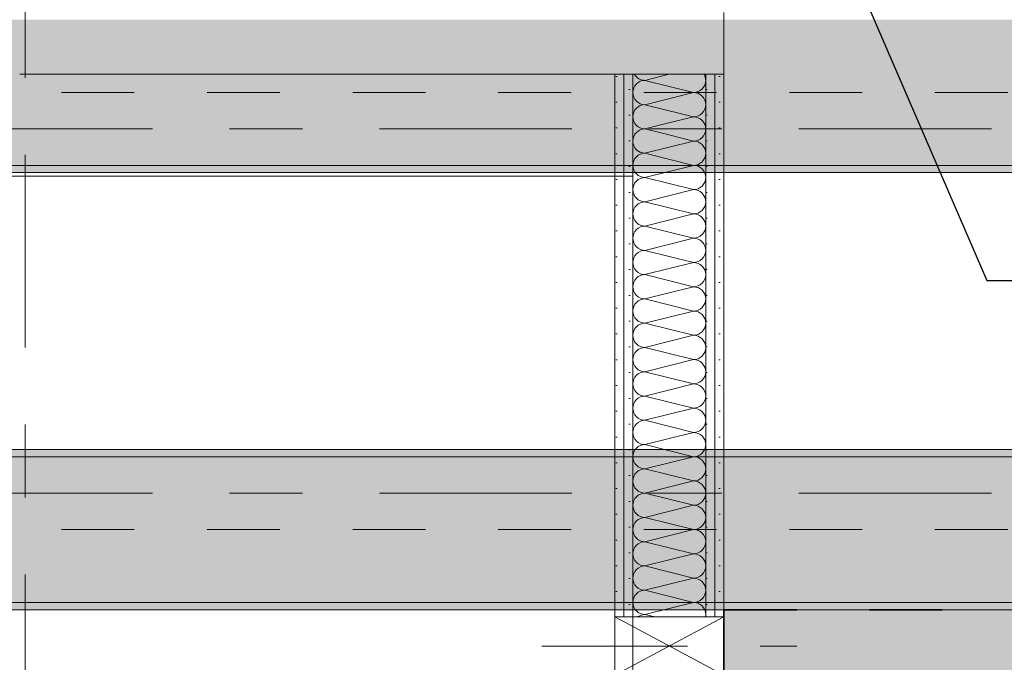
# Model space of a CAD drawing. Header units: metres. Extents: x -3.6 to 85.2, y -11 to 16.8.
# Tile 441 of 508: x 50.9 to 52.3, y 5.1 to 6. Entities that reach past the tile are written whole.
import ezdxf

# ---------------------------------------------------------------- set-up
doc = ezdxf.new("R2010")
doc.units = ezdxf.units.M
doc.header["$MEASUREMENT"] = 0
for name, pattern in [('Achse', [0.2, 0.1, -0.05, 0, -0.05]), ('Strichlinie doppelt', [0.546806, 0.264583, -0.105833, 0.070556, -0.105833]), ('Strichpunktlinie', [0.31, 0.2, -0.05, 0.01, -0.05]), ('Untersicht', [0.1, 0.075, -0.025]), ('Wipeout_Contour', [1, 0, -1])]:
    doc.linetypes.add(name, pattern=pattern)
for name, color, linetype in [('451 - Universal.Achsen Raster', 7, 'Continuous'), ('605 - Struktur.Wand Innen', 7, 'Continuous'), ('608 - Struktur.Träger', 7, 'Continuous'), ('Neubau_154 - Bemaßung_ Beschriftung.Ausbau - Deckenspiegel', 7, 'Continuous'), ('Neubau_605 - Struktur.Wand Innen', 7, 'Continuous'), ('Neubau_606 - Struktur.Wand Innen Ausbau', 7, 'Continuous'), ('Neubau_653 - Abdeckung.TB Verkofferung', 7, 'Continuous')]:
    doc.layers.add(name, color=color, linetype=linetype)
doc.dimstyles.new('ERSTELLTER_STIL__5', dxfattribs={"dimtxt": 0.18, "dimasz": 0.02736, "dimexe": 0.18, "dimexo": 0.0625, "dimgap": 0, "dimtad": 0, "dimtih": 1, "dimtoh": 1, "dimdec": 4, "dimzin": 0, "dimdsep": 46, "dimcen": 0.09, "dimadec": 0, "dimazin": 0, "dimtfac": 1, "dimtdec": 4, "dimtmove": 0, "dimatfit": 3, "dimldrblk": 'ARROWHEAD_11', "dimfxl": 1, "dimtolj": 1, "dimtzin": 0, "dimarcsym": 0})
pattern_1 = [(45, (0, 0), (-0.01767767, 0.01767767), [0, -0.025])]
pattern_2 = [(45, (0, 0), (-0.08485281, 0.08485281), []), (45, (-0.04243, 0.04243), (-0.08485281, 0.08485281), [0.09, -0.03])]

# ---------------------------------------------------------------- blocks, each defined once
blk = doc.blocks.new('*X41')
at = {"layer": 'Neubau_606 - Struktur.Wand Innen Ausbau', "color": 7, "linetype": 'Continuous', "lineweight": 5}
for p, q in [((51.815, 5.925), (51.7816, 5.9167)), ((51.8483, 5.9), (51.7816, 5.9167)), ((51.8483, 5.9), (51.7816, 5.8833)), ((51.8319, 5.8708), (51.7816, 5.8833)), ((51.8199, 5.8596), (51.7816, 5.85)), ((51.8037, 5.8445), (51.7816, 5.85))]:
    blk.add_line(p, q, dxfattribs=at)
for centre, start, end in [((51.7816, 5.9), 90, 180), ((51.7816, 5.9333), 210, 270), ((51.8483, 5.9167), 270, 0), ((51.8483, 5.9167), 0, 30), ((51.7816, 5.9), 180, 270), ((51.8483, 5.8833), 50.0235, 90), ((51.7816, 5.8667), 90, 180), ((51.7816, 5.8667), 180, 270), ((51.7816, 5.8333), 90, 180), ((51.7816, 5.8333), 180, 247.4981)]:
    blk.add_arc(centre, 0.0167, start, end, dxfattribs=at)
blk = doc.blocks.new('*X45')
at = {"layer": 'Neubau_606 - Struktur.Wand Innen Ausbau', "color": 7, "linetype": 'Continuous', "lineweight": 5}
for p, q in [((51.8601, 5.8951), (51.859, 5.8961)), ((51.8622, 5.8926), (51.8601, 5.8951)), ((51.8637, 5.8897), (51.8622, 5.8926)), ((51.8647, 5.8866), (51.8637, 5.8897)), ((51.865, 5.8833), (51.8647, 5.8866)), ((51.8576, 5.8695), (51.8601, 5.8715)), ((51.8601, 5.8715), (51.8622, 5.8741)), ((51.8622, 5.8741), (51.8637, 5.877)), ((51.8637, 5.877), (51.8647, 5.8801)), ((51.8647, 5.8801), (51.865, 5.8833)), ((51.8483, 5.8667), (51.8199, 5.8596)), ((51.8483, 5.8667), (51.8319, 5.8708)), ((51.8483, 5.8667), (51.8516, 5.867)), ((51.8516, 5.8663), (51.8483, 5.8667)), ((51.8516, 5.867), (51.8547, 5.8679)), ((51.8547, 5.8654), (51.8516, 5.8663)), ((51.8547, 5.8679), (51.8576, 5.8695)), ((51.8576, 5.8639), (51.8547, 5.8654)), ((51.8601, 5.8618), (51.8576, 5.8639)), ((51.8622, 5.8593), (51.8601, 5.8618)), ((51.8637, 5.8564), (51.8622, 5.8593)), ((51.8483, 5.8333), (51.8037, 5.8445)), ((51.8647, 5.8533), (51.8637, 5.8564)), ((51.8637, 5.8436), (51.8647, 5.8467)), ((51.865, 5.85), (51.8647, 5.8533)), ((51.8647, 5.8467), (51.865, 5.85)), ((51.8483, 5.8333), (51.7816, 5.8167)), ((51.8483, 5.8333), (51.8516, 5.8337)), ((51.8516, 5.833), (51.8483, 5.8333)), ((51.8516, 5.8337), (51.8547, 5.8346)), ((51.8547, 5.8321), (51.8516, 5.833)), ((51.8547, 5.8346), (51.8576, 5.8361)), ((51.8576, 5.8305), (51.8547, 5.8321)), ((51.8576, 5.8361), (51.8601, 5.8382)), ((51.8601, 5.8285), (51.8576, 5.8305)), ((51.8601, 5.8382), (51.8622, 5.8407)), ((51.8622, 5.8407), (51.8637, 5.8436)), ((51.7753, 5.8179), (51.7784, 5.817)), ((51.7784, 5.817), (51.7816, 5.8167)), ((51.8622, 5.8259), (51.8601, 5.8285)), ((51.8637, 5.823), (51.8622, 5.8259)), ((51.8647, 5.8199), (51.8637, 5.823)), ((51.865, 5.8167), (51.8647, 5.8199)), ((51.7662, 5.8064), (51.7653, 5.8033)), ((51.7678, 5.8093), (51.7662, 5.8064)), ((51.7699, 5.8118), (51.7678, 5.8093)), ((51.7724, 5.8139), (51.7699, 5.8118)), ((51.7753, 5.8154), (51.7724, 5.8139)), ((51.7784, 5.8163), (51.7753, 5.8154)), ((51.7816, 5.8167), (51.7784, 5.8163)), ((51.8483, 5.8), (51.7816, 5.8167)), ((51.8576, 5.8028), (51.8601, 5.8049)), ((51.8601, 5.8049), (51.8622, 5.8074)), ((51.8622, 5.8074), (51.8637, 5.8103)), ((51.8637, 5.8103), (51.8647, 5.8134)), ((51.8647, 5.8134), (51.865, 5.8167)), ((51.7653, 5.8033), (51.765, 5.8)), ((51.765, 5.8), (51.7653, 5.7967)), ((51.7653, 5.7967), (51.7662, 5.7936)), ((51.7662, 5.7936), (51.7678, 5.7907)), ((51.7678, 5.7907), (51.7699, 5.7882)), ((51.8483, 5.8), (51.7816, 5.7833)), ((51.8483, 5.8), (51.8516, 5.8003)), ((51.8516, 5.7997), (51.8483, 5.8)), ((51.8516, 5.8003), (51.8547, 5.8013)), ((51.8547, 5.7987), (51.8516, 5.7997)), ((51.8547, 5.8013), (51.8576, 5.8028)), ((51.8576, 5.7972), (51.8547, 5.7987)), ((51.8601, 5.7951), (51.8576, 5.7972)), ((51.8622, 5.7926), (51.8601, 5.7951)), ((51.8637, 5.7897), (51.8622, 5.7926)), ((51.7699, 5.7785), (51.7678, 5.7759)), ((51.7699, 5.7882), (51.7724, 5.7861)), ((51.7724, 5.7805), (51.7699, 5.7785)), ((51.7724, 5.7861), (51.7753, 5.7846)), ((51.7753, 5.7821), (51.7724, 5.7805)), ((51.7753, 5.7846), (51.7784, 5.7837)), ((51.7784, 5.783), (51.7753, 5.7821)), ((51.7784, 5.7837), (51.7816, 5.7833)), ((51.7816, 5.7833), (51.7784, 5.783)), ((51.8483, 5.7667), (51.7816, 5.7833)), ((51.8622, 5.7741), (51.8637, 5.777)), ((51.8647, 5.7866), (51.8637, 5.7897)), ((51.8637, 5.777), (51.8647, 5.7801)), ((51.865, 5.7833), (51.8647, 5.7866)), ((51.8647, 5.7801), (51.865, 5.7833)), ((51.7653, 5.7699), (51.765, 5.7667)), ((51.765, 5.7667), (51.7653, 5.7634)), ((51.7662, 5.773), (51.7653, 5.7699)), ((51.7653, 5.7634), (51.7662, 5.7603)), ((51.7678, 5.7759), (51.7662, 5.773)), ((51.8483, 5.7667), (51.7816, 5.75)), ((51.8483, 5.7667), (51.8516, 5.767)), ((51.8516, 5.7663), (51.8483, 5.7667)), ((51.8516, 5.767), (51.8547, 5.7679)), ((51.8547, 5.7654), (51.8516, 5.7663)), ((51.8547, 5.7679), (51.8576, 5.7695)), ((51.8576, 5.7639), (51.8547, 5.7654)), ((51.8576, 5.7695), (51.8601, 5.7715)), ((51.8601, 5.7618), (51.8576, 5.7639)), ((51.8601, 5.7715), (51.8622, 5.7741)), ((51.7662, 5.7603), (51.7678, 5.7574)), ((51.7678, 5.7574), (51.7699, 5.7549)), ((51.7699, 5.7549), (51.7724, 5.7528)), ((51.7724, 5.7528), (51.7753, 5.7513)), ((51.7753, 5.7513), (51.7784, 5.7503)), ((51.7784, 5.7497), (51.7753, 5.7487)), ((51.7784, 5.7503), (51.7816, 5.75)), ((51.7816, 5.75), (51.7784, 5.7497)), ((51.8483, 5.7333), (51.7816, 5.75)), ((51.8622, 5.7593), (51.8601, 5.7618)), ((51.8637, 5.7564), (51.8622, 5.7593)), ((51.8647, 5.7533), (51.8637, 5.7564)), ((51.865, 5.75), (51.8647, 5.7533)), ((51.8647, 5.7467), (51.865, 5.75)), ((51.7653, 5.7366), (51.765, 5.7333)), ((51.7662, 5.7397), (51.7653, 5.7366)), ((51.7678, 5.7426), (51.7662, 5.7397)), ((51.7699, 5.7451), (51.7678, 5.7426)), ((51.7724, 5.7472), (51.7699, 5.7451)), ((51.7753, 5.7487), (51.7724, 5.7472)), ((51.8547, 5.7346), (51.8576, 5.7361)), ((51.8576, 5.7361), (51.8601, 5.7382)), ((51.8601, 5.7382), (51.8622, 5.7407)), ((51.8622, 5.7407), (51.8637, 5.7436)), ((51.8637, 5.7436), (51.8647, 5.7467)), ((51.765, 5.7333), (51.7653, 5.7301)), ((51.7653, 5.7301), (51.7662, 5.727)), ((51.7662, 5.727), (51.7678, 5.7241)), ((51.7678, 5.7241), (51.7699, 5.7215)), ((51.8483, 5.7333), (51.7816, 5.7167)), ((51.8483, 5.7333), (51.8516, 5.7337)), ((51.8516, 5.733), (51.8483, 5.7333)), ((51.8516, 5.7337), (51.8547, 5.7346)), ((51.8547, 5.7321), (51.8516, 5.733)), ((51.8576, 5.7305), (51.8547, 5.7321)), ((51.8601, 5.7285), (51.8576, 5.7305)), ((51.8622, 5.7259), (51.8601, 5.7285)), ((51.8637, 5.723), (51.8622, 5.7259)), ((51.8647, 5.7199), (51.8637, 5.723)), ((51.7678, 5.7093), (51.7662, 5.7064)), ((51.7699, 5.7118), (51.7678, 5.7093)), ((51.7699, 5.7215), (51.7724, 5.7195)), ((51.7724, 5.7139), (51.7699, 5.7118)), ((51.7724, 5.7195), (51.7753, 5.7179)), ((51.7753, 5.7154), (51.7724, 5.7139)), ((51.7753, 5.7179), (51.7784, 5.717)), ((51.7784, 5.7163), (51.7753, 5.7154)), ((51.7784, 5.717), (51.7816, 5.7167)), ((51.7816, 5.7167), (51.7784, 5.7163)), ((51.8483, 5.7), (51.7816, 5.7167)), ((51.8622, 5.7074), (51.8637, 5.7103)), ((51.8637, 5.7103), (51.8647, 5.7134)), ((51.865, 5.7167), (51.8647, 5.7199)), ((51.8647, 5.7134), (51.865, 5.7167)), ((51.7653, 5.7033), (51.765, 5.7)), ((51.765, 5.7), (51.7653, 5.6967)), ((51.7662, 5.7064), (51.7653, 5.7033)), ((51.7653, 5.6967), (51.7662, 5.6936)), ((51.8483, 5.7), (51.7816, 5.6833)), ((51.8483, 5.7), (51.8516, 5.7003)), ((51.8516, 5.6997), (51.8483, 5.7)), ((51.8516, 5.7003), (51.8547, 5.7013)), ((51.8547, 5.6987), (51.8516, 5.6997)), ((51.8547, 5.7013), (51.8576, 5.7028)), ((51.8576, 5.6972), (51.8547, 5.6987)), ((51.8576, 5.7028), (51.8601, 5.7049)), ((51.8601, 5.6951), (51.8576, 5.6972)), ((51.8601, 5.7049), (51.8622, 5.7074)), ((51.7662, 5.6936), (51.7678, 5.6907)), ((51.7678, 5.6907), (51.7699, 5.6882)), ((51.7699, 5.6882), (51.7724, 5.6861)), ((51.7724, 5.6861), (51.7753, 5.6846)), ((51.7753, 5.6821), (51.7724, 5.6805)), ((51.7753, 5.6846), (51.7784, 5.6837)), ((51.7784, 5.683), (51.7753, 5.6821)), ((51.7784, 5.6837), (51.7816, 5.6833)), ((51.7816, 5.6833), (51.7784, 5.683)), ((51.8483, 5.6667), (51.7816, 5.6833)), ((51.8622, 5.6926), (51.8601, 5.6951)), ((51.8637, 5.6897), (51.8622, 5.6926)), ((51.8647, 5.6866), (51.8637, 5.6897)), ((51.865, 5.6833), (51.8647, 5.6866)), ((51.8647, 5.6801), (51.865, 5.6833)), ((51.7653, 5.6699), (51.765, 5.6667)), ((51.7662, 5.673), (51.7653, 5.6699)), ((51.7678, 5.6759), (51.7662, 5.673)), ((51.7699, 5.6785), (51.7678, 5.6759)), ((51.7724, 5.6805), (51.7699, 5.6785)), ((51.8547, 5.6679), (51.8576, 5.6695)), ((51.8576, 5.6695), (51.8601, 5.6715)), ((51.8601, 5.6715), (51.8622, 5.6741)), ((51.8622, 5.6741), (51.8637, 5.677)), ((51.8637, 5.677), (51.8647, 5.6801)), ((51.765, 5.6667), (51.7653, 5.6634)), ((51.7653, 5.6634), (51.7662, 5.6603)), ((51.7662, 5.6603), (51.7678, 5.6574)), ((51.7678, 5.6574), (51.7699, 5.6549)), ((51.7699, 5.6549), (51.7724, 5.6528)), ((51.8483, 5.6667), (51.7816, 5.65)), ((51.8483, 5.6667), (51.8516, 5.667)), ((51.8516, 5.6663), (51.8483, 5.6667)), ((51.8516, 5.667), (51.8547, 5.6679)), ((51.8547, 5.6654), (51.8516, 5.6663)), ((51.8576, 5.6639), (51.8547, 5.6654)), ((51.8601, 5.6618), (51.8576, 5.6639)), ((51.8622, 5.6593), (51.8601, 5.6618)), ((51.8637, 5.6564), (51.8622, 5.6593)), ((51.8647, 5.6533), (51.8637, 5.6564)), ((51.7678, 5.6426), (51.7662, 5.6397)), ((51.7699, 5.6451), (51.7678, 5.6426)), ((51.7724, 5.6472), (51.7699, 5.6451)), ((51.7724, 5.6528), (51.7753, 5.6513)), ((51.7753, 5.6487), (51.7724, 5.6472)), ((51.7753, 5.6513), (51.7784, 5.6503)), ((51.7784, 5.6497), (51.7753, 5.6487)), ((51.7784, 5.6503), (51.7816, 5.65)), ((51.7816, 5.65), (51.7784, 5.6497)), ((51.8483, 5.6333), (51.7816, 5.65)), ((51.8622, 5.6407), (51.8637, 5.6436)), ((51.8637, 5.6436), (51.8647, 5.6467)), ((51.865, 5.65), (51.8647, 5.6533)), ((51.8647, 5.6467), (51.865, 5.65)), ((51.7653, 5.6366), (51.765, 5.6333)), ((51.765, 5.6333), (51.7653, 5.6301)), ((51.7662, 5.6397), (51.7653, 5.6366)), ((51.7653, 5.6301), (51.7662, 5.627)), ((51.8483, 5.6333), (51.7816, 5.6167)), ((51.8483, 5.6333), (51.8516, 5.6337)), ((51.8516, 5.633), (51.8483, 5.6333)), ((51.8516, 5.6337), (51.8547, 5.6346)), ((51.8547, 5.6321), (51.8516, 5.633)), ((51.8547, 5.6346), (51.8576, 5.6361)), ((51.8576, 5.6305), (51.8547, 5.6321)), ((51.8576, 5.6361), (51.8601, 5.6382)), ((51.8601, 5.6285), (51.8576, 5.6305)), ((51.8601, 5.6382), (51.8622, 5.6407)), ((51.8622, 5.6259), (51.8601, 5.6285)), ((51.7662, 5.627), (51.7678, 5.6241)), ((51.7678, 5.6241), (51.7699, 5.6215)), ((51.7699, 5.6215), (51.7724, 5.6195)), ((51.7724, 5.6195), (51.7753, 5.6179)), ((51.7753, 5.6154), (51.7724, 5.6139)), ((51.7753, 5.6179), (51.7784, 5.617)), ((51.7784, 5.6163), (51.7753, 5.6154)), ((51.7784, 5.617), (51.7816, 5.6167)), ((51.7816, 5.6167), (51.7784, 5.6163)), ((51.8483, 5.6), (51.7816, 5.6167)), ((51.8637, 5.623), (51.8622, 5.6259)), ((51.8647, 5.6199), (51.8637, 5.623)), ((51.865, 5.6167), (51.8647, 5.6199)), ((51.8647, 5.6134), (51.865, 5.6167)), ((51.7653, 5.6033), (51.765, 5.6)), ((51.7662, 5.6064), (51.7653, 5.6033)), ((51.7678, 5.6093), (51.7662, 5.6064)), ((51.7699, 5.6118), (51.7678, 5.6093)), ((51.7724, 5.6139), (51.7699, 5.6118)), ((51.8516, 5.6003), (51.8547, 5.6013)), ((51.8547, 5.6013), (51.8576, 5.6028)), ((51.8576, 5.6028), (51.8601, 5.6049)), ((51.8601, 5.6049), (51.8622, 5.6074)), ((51.8622, 5.6074), (51.8637, 5.6103)), ((51.8637, 5.6103), (51.8647, 5.6134)), ((51.765, 5.6), (51.7653, 5.5967)), ((51.7653, 5.5967), (51.7662, 5.5936)), ((51.7662, 5.5936), (51.7678, 5.5907)), ((51.7678, 5.5907), (51.7699, 5.5882)), ((51.7699, 5.5882), (51.7724, 5.5861)), ((51.8483, 5.6), (51.7816, 5.5833)), ((51.8483, 5.6), (51.8516, 5.6003)), ((51.8516, 5.5997), (51.8483, 5.6)), ((51.8547, 5.5987), (51.8516, 5.5997)), ((51.8576, 5.5972), (51.8547, 5.5987)), ((51.8601, 5.5951), (51.8576, 5.5972)), ((51.8622, 5.5926), (51.8601, 5.5951)), ((51.8637, 5.5897), (51.8622, 5.5926)), ((51.8647, 5.5866), (51.8637, 5.5897)), ((51.7678, 5.5759), (51.7662, 5.573)), ((51.7699, 5.5785), (51.7678, 5.5759)), ((51.7724, 5.5805), (51.7699, 5.5785)), ((51.7724, 5.5861), (51.7753, 5.5846)), ((51.7753, 5.5821), (51.7724, 5.5805)), ((51.7753, 5.5846), (51.7784, 5.5837)), ((51.7784, 5.583), (51.7753, 5.5821)), ((51.7784, 5.5837), (51.7816, 5.5833)), ((51.7816, 5.5833), (51.7784, 5.583)), ((51.8483, 5.5667), (51.7816, 5.5833)), ((51.8601, 5.5715), (51.8622, 5.5741)), ((51.8622, 5.5741), (51.8637, 5.577)), ((51.8637, 5.577), (51.8647, 5.5801)), ((51.865, 5.5833), (51.8647, 5.5866)), ((51.8647, 5.5801), (51.865, 5.5833)), ((51.7653, 5.5699), (51.765, 5.5667)), ((51.765, 5.5667), (51.7653, 5.5634)), ((51.7662, 5.573), (51.7653, 5.5699)), ((51.7653, 5.5634), (51.7662, 5.5603)), ((51.7662, 5.5603), (51.7678, 5.5574)), ((51.8483, 5.5667), (51.7816, 5.55)), ((51.8483, 5.5667), (51.8516, 5.567)), ((51.8516, 5.5663), (51.8483, 5.5667)), ((51.8516, 5.567), (51.8547, 5.5679)), ((51.8547, 5.5654), (51.8516, 5.5663)), ((51.8547, 5.5679), (51.8576, 5.5695)), ((51.8576, 5.5639), (51.8547, 5.5654)), ((51.8576, 5.5695), (51.8601, 5.5715)), ((51.8601, 5.5618), (51.8576, 5.5639)), ((51.8622, 5.5593), (51.8601, 5.5618)), ((51.7678, 5.5574), (51.7699, 5.5549)), ((51.7699, 5.5549), (51.7724, 5.5528)), ((51.7724, 5.5472), (51.7699, 5.5451)), ((51.7724, 5.5528), (51.7753, 5.5513)), ((51.7753, 5.5487), (51.7724, 5.5472)), ((51.7753, 5.5513), (51.7784, 5.5503)), ((51.7784, 5.5497), (51.7753, 5.5487)), ((51.7784, 5.5503), (51.7816, 5.55)), ((51.7816, 5.55), (51.7784, 5.5497)), ((51.8483, 5.5333), (51.7816, 5.55)), ((51.8637, 5.5564), (51.8622, 5.5593)), ((51.8647, 5.5533), (51.8637, 5.5564)), ((51.8637, 5.5436), (51.8647, 5.5467)), ((51.865, 5.55), (51.8647, 5.5533)), ((51.8647, 5.5467), (51.865, 5.55)), ((51.7653, 5.5366), (51.765, 5.5333)), ((51.765, 5.5333), (51.7653, 5.5301)), ((51.7662, 5.5397), (51.7653, 5.5366)), ((51.7678, 5.5426), (51.7662, 5.5397)), ((51.7699, 5.5451), (51.7678, 5.5426)), ((51.8483, 5.5333), (51.7816, 5.5167)), ((51.8483, 5.5333), (51.8516, 5.5337)), ((51.8516, 5.533), (51.8483, 5.5333)), ((51.8516, 5.5337), (51.8547, 5.5346)), ((51.8547, 5.5321), (51.8516, 5.533)), ((51.8547, 5.5346), (51.8576, 5.5361)), ((51.8576, 5.5361), (51.8601, 5.5382)), ((51.8601, 5.5382), (51.8622, 5.5407)), ((51.8622, 5.5407), (51.8637, 5.5436)), ((51.7653, 5.5301), (51.7662, 5.527)), ((51.7662, 5.527), (51.7678, 5.5241)), ((51.7678, 5.5241), (51.7699, 5.5215)), ((51.7699, 5.5215), (51.7724, 5.5195)), ((51.7724, 5.5195), (51.7753, 5.5179)), ((51.8576, 5.5305), (51.8547, 5.5321)), ((51.8601, 5.5285), (51.8576, 5.5305)), ((51.8622, 5.5259), (51.8601, 5.5285)), ((51.8637, 5.523), (51.8622, 5.5259)), ((51.8647, 5.5199), (51.8637, 5.523)), ((51.865, 5.5167), (51.8647, 5.5199)), ((51.7662, 5.5064), (51.7653, 5.5033)), ((51.7678, 5.5093), (51.7662, 5.5064)), ((51.7699, 5.5118), (51.7678, 5.5093)), ((51.7724, 5.5139), (51.7699, 5.5118)), ((51.7753, 5.5154), (51.7724, 5.5139)), ((51.7753, 5.5179), (51.7784, 5.517)), ((51.7784, 5.5163), (51.7753, 5.5154)), ((51.7784, 5.517), (51.7816, 5.5167)), ((51.7816, 5.5167), (51.7784, 5.5163)), ((51.8483, 5.5), (51.7816, 5.5167)), ((51.8601, 5.5049), (51.8622, 5.5074)), ((51.8622, 5.5074), (51.8637, 5.5103)), ((51.8637, 5.5103), (51.8647, 5.5134)), ((51.8647, 5.5134), (51.865, 5.5167)), ((51.7653, 5.5033), (51.765, 5.5)), ((51.765, 5.5), (51.7653, 5.4967)), ((51.7653, 5.4967), (51.7662, 5.4936)), ((51.7662, 5.4936), (51.7678, 5.4907)), ((51.8483, 5.5), (51.7816, 5.4833)), ((51.8483, 5.5), (51.8516, 5.5003)), ((51.8516, 5.4997), (51.8483, 5.5)), ((51.8516, 5.5003), (51.8547, 5.5013)), ((51.8547, 5.4987), (51.8516, 5.4997)), ((51.8547, 5.5013), (51.8576, 5.5028)), ((51.8576, 5.4972), (51.8547, 5.4987)), ((51.8576, 5.5028), (51.8601, 5.5049)), ((51.8601, 5.4951), (51.8576, 5.4972)), ((51.8622, 5.4926), (51.8601, 5.4951)), ((51.8637, 5.4897), (51.8622, 5.4926)), ((51.7678, 5.4907), (51.7699, 5.4882)), ((51.7699, 5.4882), (51.7724, 5.4861)), ((51.7724, 5.4805), (51.7699, 5.4785)), ((51.7724, 5.4861), (51.7753, 5.4846)), ((51.7753, 5.4821), (51.7724, 5.4805)), ((51.7753, 5.4846), (51.7784, 5.4837)), ((51.7784, 5.483), (51.7753, 5.4821)), ((51.7784, 5.4837), (51.7816, 5.4833)), ((51.7816, 5.4833), (51.7784, 5.483)), ((51.8483, 5.4667), (51.7816, 5.4833)), ((51.8647, 5.4866), (51.8637, 5.4897)), ((51.8637, 5.477), (51.8647, 5.4801)), ((51.865, 5.4833), (51.8647, 5.4866)), ((51.8647, 5.4801), (51.865, 5.4833)), ((51.7653, 5.4699), (51.765, 5.4667)), ((51.765, 5.4667), (51.7653, 5.4634)), ((51.7662, 5.473), (51.7653, 5.4699)), ((51.7678, 5.4759), (51.7662, 5.473)), ((51.7699, 5.4785), (51.7678, 5.4759)), ((51.8483, 5.4667), (51.7816, 5.45)), ((51.8483, 5.4667), (51.8516, 5.467)), ((51.8516, 5.4663), (51.8483, 5.4667)), ((51.8516, 5.467), (51.8547, 5.4679)), ((51.8547, 5.4654), (51.8516, 5.4663)), ((51.8547, 5.4679), (51.8576, 5.4695)), ((51.8576, 5.4639), (51.8547, 5.4654)), ((51.8576, 5.4695), (51.8601, 5.4715)), ((51.8601, 5.4715), (51.8622, 5.4741)), ((51.8622, 5.4741), (51.8637, 5.477)), ((51.7653, 5.4634), (51.7662, 5.4603)), ((51.7662, 5.4603), (51.7678, 5.4574)), ((51.7678, 5.4574), (51.7699, 5.4549)), ((51.7699, 5.4549), (51.7724, 5.4528)), ((51.7724, 5.4528), (51.7753, 5.4513)), ((51.8601, 5.4618), (51.8576, 5.4639)), ((51.8622, 5.4593), (51.8601, 5.4618)), ((51.8637, 5.4564), (51.8622, 5.4593)), ((51.8647, 5.4533), (51.8637, 5.4564)), ((51.865, 5.45), (51.8647, 5.4533)), ((51.7662, 5.4397), (51.7653, 5.4366)), ((51.7678, 5.4426), (51.7662, 5.4397)), ((51.7699, 5.4451), (51.7678, 5.4426)), ((51.7724, 5.4472), (51.7699, 5.4451)), ((51.7753, 5.4487), (51.7724, 5.4472)), ((51.7753, 5.4513), (51.7784, 5.4503)), ((51.7784, 5.4497), (51.7753, 5.4487)), ((51.7784, 5.4503), (51.7816, 5.45)), ((51.7816, 5.45), (51.7784, 5.4497)), ((51.8483, 5.4333), (51.7816, 5.45)), ((51.8576, 5.4361), (51.8601, 5.4382)), ((51.8601, 5.4382), (51.8622, 5.4407)), ((51.8622, 5.4407), (51.8637, 5.4436)), ((51.8637, 5.4436), (51.8647, 5.4467)), ((51.8647, 5.4467), (51.865, 5.45)), ((51.7653, 5.4366), (51.765, 5.4333)), ((51.765, 5.4333), (51.7653, 5.4301)), ((51.7653, 5.4301), (51.7662, 5.427)), ((51.7662, 5.427), (51.7678, 5.4241)), ((51.8483, 5.4333), (51.7816, 5.4167)), ((51.8483, 5.4333), (51.8516, 5.4337)), ((51.8516, 5.433), (51.8483, 5.4333)), ((51.8516, 5.4337), (51.8547, 5.4346)), ((51.8547, 5.4321), (51.8516, 5.433)), ((51.8547, 5.4346), (51.8576, 5.4361)), ((51.8576, 5.4305), (51.8547, 5.4321)), ((51.8601, 5.4285), (51.8576, 5.4305)), ((51.8622, 5.4259), (51.8601, 5.4285)), ((51.8637, 5.423), (51.8622, 5.4259)), ((51.7678, 5.4241), (51.7699, 5.4215)), ((51.7699, 5.4118), (51.7678, 5.4093)), ((51.7699, 5.4215), (51.7724, 5.4195)), ((51.7724, 5.4139), (51.7699, 5.4118)), ((51.7724, 5.4195), (51.7753, 5.4179)), ((51.7753, 5.4154), (51.7724, 5.4139)), ((51.7753, 5.4179), (51.7784, 5.417)), ((51.7784, 5.4163), (51.7753, 5.4154)), ((51.7784, 5.417), (51.7816, 5.4167)), ((51.7816, 5.4167), (51.7784, 5.4163)), ((51.8483, 5.4), (51.7816, 5.4167)), ((51.8647, 5.4199), (51.8637, 5.423)), ((51.8637, 5.4103), (51.8647, 5.4134)), ((51.865, 5.4167), (51.8647, 5.4199)), ((51.8647, 5.4134), (51.865, 5.4167)), ((51.7653, 5.4033), (51.765, 5.4)), ((51.765, 5.4), (51.7653, 5.3967)), ((51.7662, 5.4064), (51.7653, 5.4033)), ((51.7678, 5.4093), (51.7662, 5.4064)), ((51.8483, 5.4), (51.7816, 5.3833)), ((51.8483, 5.4), (51.8516, 5.4003)), ((51.8516, 5.3997), (51.8483, 5.4)), ((51.8516, 5.4003), (51.8547, 5.4013)), ((51.8547, 5.3987), (51.8516, 5.3997)), ((51.8547, 5.4013), (51.8576, 5.4028)), ((51.8576, 5.3972), (51.8547, 5.3987)), ((51.8576, 5.4028), (51.8601, 5.4049)), ((51.8601, 5.4049), (51.8622, 5.4074)), ((51.8622, 5.4074), (51.8637, 5.4103)), ((51.7653, 5.3967), (51.7662, 5.3936)), ((51.7662, 5.3936), (51.7678, 5.3907)), ((51.7678, 5.3907), (51.7699, 5.3882)), ((51.7699, 5.3882), (51.7724, 5.3861)), ((51.7724, 5.3861), (51.7753, 5.3846)), ((51.7753, 5.3846), (51.7784, 5.3837)), ((51.8601, 5.3951), (51.8576, 5.3972)), ((51.8622, 5.3926), (51.8601, 5.3951)), ((51.8637, 5.3897), (51.8622, 5.3926)), ((51.8647, 5.3866), (51.8637, 5.3897)), ((51.865, 5.3833), (51.8647, 5.3866)), ((51.7662, 5.373), (51.7653, 5.3699)), ((51.7678, 5.3759), (51.7662, 5.373)), ((51.7699, 5.3785), (51.7678, 5.3759)), ((51.7724, 5.3805), (51.7699, 5.3785)), ((51.7753, 5.3821), (51.7724, 5.3805)), ((51.7784, 5.383), (51.7753, 5.3821)), ((51.7784, 5.3837), (51.7816, 5.3833)), ((51.7816, 5.3833), (51.7784, 5.383)), ((51.8483, 5.3667), (51.7816, 5.3833)), ((51.8576, 5.3695), (51.8601, 5.3715)), ((51.8601, 5.3715), (51.8622, 5.3741)), ((51.8622, 5.3741), (51.8637, 5.377)), ((51.8637, 5.377), (51.8647, 5.3801)), ((51.8647, 5.3801), (51.865, 5.3833)), ((51.7653, 5.3699), (51.765, 5.3667)), ((51.765, 5.3667), (51.7653, 5.3634)), ((51.7653, 5.3634), (51.7662, 5.3603)), ((51.7662, 5.3603), (51.7678, 5.3574)), ((51.7678, 5.3574), (51.7699, 5.3549)), ((51.8483, 5.3667), (51.7816, 5.35)), ((51.8483, 5.3667), (51.8516, 5.367)), ((51.8516, 5.3663), (51.8483, 5.3667)), ((51.8516, 5.367), (51.8547, 5.3679)), ((51.8547, 5.3654), (51.8516, 5.3663)), ((51.8547, 5.3679), (51.8576, 5.3695)), ((51.8576, 5.3639), (51.8547, 5.3654)), ((51.8601, 5.3618), (51.8576, 5.3639)), ((51.8622, 5.3593), (51.8601, 5.3618)), ((51.8637, 5.3564), (51.8622, 5.3593)), ((51.7699, 5.3451), (51.7678, 5.3426)), ((51.7699, 5.3549), (51.7724, 5.3528)), ((51.7724, 5.3472), (51.7699, 5.3451)), ((51.7724, 5.3528), (51.7753, 5.3513)), ((51.7753, 5.3487), (51.7724, 5.3472)), ((51.7753, 5.3513), (51.7784, 5.3503)), ((51.7784, 5.3497), (51.7753, 5.3487)), ((51.7784, 5.3503), (51.7816, 5.35)), ((51.7816, 5.35), (51.7784, 5.3497)), ((51.8483, 5.3333), (51.7816, 5.35)), ((51.8622, 5.3407), (51.8637, 5.3436)), ((51.8647, 5.3533), (51.8637, 5.3564)), ((51.8637, 5.3436), (51.8647, 5.3467)), ((51.865, 5.35), (51.8647, 5.3533)), ((51.8647, 5.3467), (51.865, 5.35)), ((51.7653, 5.3366), (51.765, 5.3333)), ((51.765, 5.3333), (51.7653, 5.3301)), ((51.7662, 5.3397), (51.7653, 5.3366)), ((51.7653, 5.3301), (51.7662, 5.327)), ((51.7678, 5.3426), (51.7662, 5.3397)), ((51.8483, 5.3333), (51.7816, 5.3167)), ((51.8483, 5.3333), (51.8516, 5.3337)), ((51.8516, 5.333), (51.8483, 5.3333)), ((51.8516, 5.3337), (51.8547, 5.3346)), ((51.8547, 5.3321), (51.8516, 5.333)), ((51.8547, 5.3346), (51.8576, 5.3361)), ((51.8576, 5.3305), (51.8547, 5.3321)), ((51.8576, 5.3361), (51.8601, 5.3382)), ((51.8601, 5.3285), (51.8576, 5.3305)), ((51.8601, 5.3382), (51.8622, 5.3407)), ((51.7662, 5.327), (51.7678, 5.3241)), ((51.7678, 5.3241), (51.7699, 5.3215)), ((51.7699, 5.3215), (51.7724, 5.3195)), ((51.7724, 5.3195), (51.7753, 5.3179)), ((51.7753, 5.3179), (51.7784, 5.317)), ((51.7784, 5.317), (51.7816, 5.3167)), ((51.7816, 5.3167), (51.7784, 5.3163)), ((51.8483, 5.3), (51.7816, 5.3167)), ((51.8622, 5.3259), (51.8601, 5.3285)), ((51.8637, 5.323), (51.8622, 5.3259)), ((51.8647, 5.3199), (51.8637, 5.323)), ((51.865, 5.3167), (51.8647, 5.3199)), ((51.8647, 5.3134), (51.865, 5.3167)), ((51.7653, 5.3033), (51.765, 5.3)), ((51.7662, 5.3064), (51.7653, 5.3033)), ((51.7678, 5.3093), (51.7662, 5.3064)), ((51.7699, 5.3118), (51.7678, 5.3093)), ((51.7724, 5.3139), (51.7699, 5.3118)), ((51.7753, 5.3154), (51.7724, 5.3139)), ((51.7784, 5.3163), (51.7753, 5.3154)), ((51.8576, 5.3028), (51.8601, 5.3049)), ((51.8601, 5.3049), (51.8622, 5.3074)), ((51.8622, 5.3074), (51.8637, 5.3103)), ((51.8637, 5.3103), (51.8647, 5.3134)), ((51.765, 5.3), (51.7653, 5.2967)), ((51.7653, 5.2967), (51.7662, 5.2936)), ((51.7662, 5.2936), (51.7678, 5.2907)), ((51.7678, 5.2907), (51.7699, 5.2882)), ((51.8483, 5.3), (51.7816, 5.2833)), ((51.8483, 5.3), (51.8516, 5.3003)), ((51.8516, 5.2997), (51.8483, 5.3)), ((51.8516, 5.3003), (51.8547, 5.3013)), ((51.8547, 5.2987), (51.8516, 5.2997)), ((51.8547, 5.3013), (51.8576, 5.3028)), ((51.8576, 5.2972), (51.8547, 5.2987)), ((51.8601, 5.2951), (51.8576, 5.2972)), ((51.8622, 5.2926), (51.8601, 5.2951)), ((51.8637, 5.2897), (51.8622, 5.2926)), ((51.8647, 5.2866), (51.8637, 5.2897)), ((51.7678, 5.2759), (51.7662, 5.273)), ((51.7699, 5.2785), (51.7678, 5.2759)), ((51.7699, 5.2882), (51.7724, 5.2861)), ((51.7724, 5.2805), (51.7699, 5.2785)), ((51.7724, 5.2861), (51.7753, 5.2846)), ((51.7753, 5.2821), (51.7724, 5.2805)), ((51.7753, 5.2846), (51.7784, 5.2837)), ((51.7784, 5.283), (51.7753, 5.2821)), ((51.7784, 5.2837), (51.7816, 5.2833)), ((51.7816, 5.2833), (51.7784, 5.283)), ((51.8483, 5.2667), (51.7816, 5.2833)), ((51.8622, 5.2741), (51.8637, 5.277)), ((51.8637, 5.277), (51.8647, 5.2801)), ((51.865, 5.2833), (51.8647, 5.2866)), ((51.8647, 5.2801), (51.865, 5.2833)), ((51.7653, 5.2699), (51.765, 5.2667)), ((51.765, 5.2667), (51.7653, 5.2634)), ((51.7662, 5.273), (51.7653, 5.2699)), ((51.7653, 5.2634), (51.7662, 5.2603)), ((51.8483, 5.2667), (51.7816, 5.25)), ((51.8483, 5.2667), (51.8516, 5.267)), ((51.8516, 5.2663), (51.8483, 5.2667)), ((51.8516, 5.267), (51.8547, 5.2679)), ((51.8547, 5.2654), (51.8516, 5.2663)), ((51.8547, 5.2679), (51.8576, 5.2695)), ((51.8576, 5.2639), (51.8547, 5.2654)), ((51.8576, 5.2695), (51.8601, 5.2715)), ((51.8601, 5.2618), (51.8576, 5.2639)), ((51.8601, 5.2715), (51.8622, 5.2741)), ((51.7662, 5.2603), (51.7678, 5.2574)), ((51.7678, 5.2574), (51.7699, 5.2549)), ((51.7699, 5.2549), (51.7724, 5.2528)), ((51.7724, 5.2528), (51.7753, 5.2513)), ((51.7753, 5.2513), (51.7784, 5.2503)), ((51.7784, 5.2497), (51.7753, 5.2487)), ((51.7784, 5.2503), (51.7816, 5.25)), ((51.7816, 5.25), (51.7784, 5.2497)), ((51.8483, 5.2333), (51.7816, 5.25)), ((51.8622, 5.2593), (51.8601, 5.2618)), ((51.8637, 5.2564), (51.8622, 5.2593)), ((51.8647, 5.2533), (51.8637, 5.2564)), ((51.865, 5.25), (51.8647, 5.2533)), ((51.8647, 5.2467), (51.865, 5.25)), ((51.7653, 5.2366), (51.765, 5.2333)), ((51.7662, 5.2397), (51.7653, 5.2366)), ((51.7678, 5.2426), (51.7662, 5.2397)), ((51.7699, 5.2451), (51.7678, 5.2426)), ((51.7724, 5.2472), (51.7699, 5.2451)), ((51.7753, 5.2487), (51.7724, 5.2472)), ((51.8547, 5.2346), (51.8576, 5.2361)), ((51.8576, 5.2361), (51.8601, 5.2382)), ((51.8601, 5.2382), (51.8622, 5.2407)), ((51.8622, 5.2407), (51.8637, 5.2436)), ((51.8637, 5.2436), (51.8647, 5.2467)), ((51.765, 5.2333), (51.7653, 5.2301)), ((51.7653, 5.2301), (51.7662, 5.227)), ((51.7662, 5.227), (51.7678, 5.2241)), ((51.7678, 5.2241), (51.7699, 5.2215)), ((51.8483, 5.2333), (51.7816, 5.2167)), ((51.8483, 5.2333), (51.8516, 5.2337)), ((51.8516, 5.233), (51.8483, 5.2333)), ((51.8516, 5.2337), (51.8547, 5.2346)), ((51.8547, 5.2321), (51.8516, 5.233)), ((51.8576, 5.2305), (51.8547, 5.2321)), ((51.8601, 5.2285), (51.8576, 5.2305)), ((51.8622, 5.2259), (51.8601, 5.2285)), ((51.8637, 5.223), (51.8622, 5.2259)), ((51.8647, 5.2199), (51.8637, 5.223)), ((51.7678, 5.2093), (51.7662, 5.2064)), ((51.7699, 5.2118), (51.7678, 5.2093)), ((51.7699, 5.2215), (51.7724, 5.2195)), ((51.7724, 5.2139), (51.7699, 5.2118)), ((51.7724, 5.2195), (51.7753, 5.2179)), ((51.7753, 5.2154), (51.7724, 5.2139)), ((51.7753, 5.2179), (51.7784, 5.217)), ((51.7784, 5.2163), (51.7753, 5.2154)), ((51.7784, 5.217), (51.7816, 5.2167)), ((51.7816, 5.2167), (51.7784, 5.2163)), ((51.8483, 5.2), (51.7816, 5.2167)), ((51.8622, 5.2074), (51.8637, 5.2103)), ((51.8637, 5.2103), (51.8647, 5.2134)), ((51.865, 5.2167), (51.8647, 5.2199)), ((51.8647, 5.2134), (51.865, 5.2167)), ((51.7653, 5.2033), (51.765, 5.2)), ((51.765, 5.2), (51.7653, 5.1967)), ((51.7662, 5.2064), (51.7653, 5.2033)), ((51.7653, 5.1967), (51.7662, 5.1936)), ((51.8483, 5.2), (51.7816, 5.1833)), ((51.8483, 5.2), (51.8516, 5.2003)), ((51.8516, 5.1997), (51.8483, 5.2)), ((51.8516, 5.2003), (51.8547, 5.2013)), ((51.8547, 5.1987), (51.8516, 5.1997)), ((51.8547, 5.2013), (51.8576, 5.2028)), ((51.8576, 5.1972), (51.8547, 5.1987)), ((51.8576, 5.2028), (51.8601, 5.2049)), ((51.8601, 5.1951), (51.8576, 5.1972)), ((51.8601, 5.2049), (51.8622, 5.2074)), ((51.8622, 5.1926), (51.8601, 5.1951)), ((51.7662, 5.1936), (51.7678, 5.1907)), ((51.7678, 5.1907), (51.7699, 5.1882)), ((51.7699, 5.1882), (51.7724, 5.1861)), ((51.7724, 5.1861), (51.7753, 5.1846)), ((51.7753, 5.1821), (51.7724, 5.1805)), ((51.7753, 5.1846), (51.7784, 5.1837)), ((51.7784, 5.183), (51.7753, 5.1821)), ((51.7784, 5.1837), (51.7816, 5.1833)), ((51.7816, 5.1833), (51.7784, 5.183)), ((51.795, 5.18), (51.7816, 5.1833)), ((51.8637, 5.1897), (51.8622, 5.1926)), ((51.8647, 5.1866), (51.8637, 5.1897)), ((51.865, 5.1833), (51.8647, 5.1866)), ((51.8647, 5.1801), (51.865, 5.1833)), ((51.7724, 5.1805), (51.7717, 5.18)), ((51.8646, 5.18), (51.8647, 5.1801))]:
    blk.add_line(p, q, dxfattribs=at)
blk = doc.blocks.new('ARROWHEAD_11')
at = {"color": 0, "linetype": 'Continuous', "lineweight": 0}
blk.add_line((0, 0), (-1, 0), dxfattribs=at)
at = {"color": 0, "linetype": 'Continuous', "lineweight": 0, "const_width": 0.25, "flags": 128}
blk.add_lwpolyline([(-0.125, 0, 1), (0.125, 0, 1)], format="xyb", close=True, dxfattribs=at)

msp = doc.modelspace()

# ---------------------------------------------------------------- hatches: boundary and pattern name
at = {"layer": '608 - Struktur.Träger', "linetype": 'Continuous', "lineweight": 0, "true_color": 0x000000}
h = msp.add_hatch(dxfattribs=at)
h.set_pattern_fill('Beton__Stahlbeton_0001', color=18, style=0, pattern_type=2)
h.set_pattern_definition(pattern_2)
h.paths.add_polyline_path([(0.69, 5.4), (0.38, 5.4), (0.38, 5.2), (0.69, 5.2), (7.57, 5.2), (7.89, 5.2), (11.17, 5.2), (11.49, 5.2), (14.86, 5.2), (15.02, 5.2), (18.37, 5.2), (18.69, 5.2), (22.04, 5.2), (22.2, 5.2), (25.57, 5.2), (25.89, 5.2), (29.26, 5.2), (29.42, 5.2), (32.77, 5.2), (33.09, 5.2), (36.46, 5.2), (36.6, 5.2), (39.97, 5.2), (40.29, 5.2), (47.16, 5.2), (47.49, 5.2), (54.37, 5.2), (54.69, 5.2), (58.06, 5.2), (58.195, 5.2), (61.57, 5.2), (61.88, 5.2), (61.88, 5.4), (61.57, 5.4), (58.195, 5.4), (58.06, 5.4), (54.69, 5.4), (54.37, 5.4), (47.49, 5.4), (47.17, 5.4), (40.29, 5.4), (39.97, 5.4), (36.6, 5.4), (36.46, 5.4), (33.09, 5.4), (32.77, 5.4), (29.42, 5.4), (29.26, 5.4), (25.89, 5.4), (25.57, 5.4), (22.2, 5.4), (22.04, 5.4), (18.69, 5.4), (18.37, 5.4), (15.02, 5.4), (14.86, 5.4), (11.49, 5.4), (11.17, 5.4), (7.89, 5.4), (7.57, 5.4)])
h = msp.add_hatch(dxfattribs=at)
h.set_pattern_fill('Gips_0001', color=18, style=0, pattern_type=2)
h.set_pattern_definition(pattern_1)
h.paths.add_polyline_path([(47.49, 5.41), (47.49, 5.4), (54.37, 5.4), (54.37, 5.41)])
h = msp.add_hatch(dxfattribs=at)
h.set_pattern_fill('Gips_0001', color=18, style=0, pattern_type=2)
h.set_pattern_definition(pattern_1)
h.paths.add_polyline_path([(47.49, 5.2), (47.49, 5.19), (54.37, 5.19), (54.37, 5.2)])
at = {"layer": 'Neubau_606 - Struktur.Wand Innen Ausbau', "linetype": 'Continuous', "lineweight": 0, "true_color": 0x000000}
h = msp.add_hatch(dxfattribs=at)
h.set_pattern_fill('Gips_0001', color=18, style=0, pattern_type=2)
h.set_pattern_definition(pattern_1)
h.paths.add_polyline_path([(51.7525, 5.925), (51.7525, 5.7967), (51.765, 5.8083), (51.765, 5.925)])
h = msp.add_hatch(dxfattribs=at)
h.set_pattern_fill('Gips_0001', color=18, style=0, pattern_type=2)
h.set_pattern_definition(pattern_1)
h.paths.add_polyline_path([(51.865, 5.925), (51.865, 5.9017), (51.8775, 5.9133), (51.8775, 5.925)])
h = msp.add_hatch(dxfattribs=at)
h.set_pattern_fill('Gips_0001', color=18, style=0, pattern_type=2)
h.set_pattern_definition(pattern_1)
h.paths.add_polyline_path([(51.8775, 5.9133), (51.865, 5.9017), (51.865, 5.18), (51.8775, 5.18)])
h = msp.add_hatch(dxfattribs=at)
h.set_pattern_fill('Gips_0001', color=18, style=0, pattern_type=2)
h.set_pattern_definition(pattern_1)
h.paths.add_polyline_path([(51.89, 5.925), (51.8775, 5.925), (51.8775, 5.9133)])
h = msp.add_hatch(dxfattribs=at)
h.set_pattern_fill('Gips_0001', color=18, style=0, pattern_type=2)
h.set_pattern_definition(pattern_1)
h.paths.add_polyline_path([(51.8775, 5.18), (51.89, 5.18), (51.89, 5.925), (51.8775, 5.9133)])
h = msp.add_hatch(dxfattribs=at)
h.set_pattern_fill('Gips_0001', color=18, style=0, pattern_type=2)
h.set_pattern_definition(pattern_1)
h.paths.add_polyline_path([(51.7525, 5.18), (51.765, 5.18), (51.765, 5.8083), (51.7525, 5.7967)])
at = {"layer": 'Neubau_653 - Abdeckung.TB Verkofferung', "linetype": 'Continuous', "lineweight": 0, "true_color": 0x000000}
h = msp.add_hatch(dxfattribs=at)
h.set_pattern_fill('Gips_0001', color=18, style=0, pattern_type=2)
h.set_pattern_definition(pattern_1)
h.paths.add_polyline_path([(51.89, 5.09), (54.46, 5.09), (54.46, 5.19), (51.89, 5.19)])

# ---------------------------------------------------------------- linework, layer by layer
at = {"layer": '451 - Universal.Achsen Raster', "color": 160, "linetype": 'Strichlinie doppelt', "lineweight": 9, "true_color": 0x3232ff}
msp.add_line((64.935, 5.35), (-3.175, 5.35), dxfattribs=at)
at = {"layer": '608 - Struktur.Träger', "color": 7, "linetype": 'Continuous', "lineweight": 13}
for p, q in [((0.38, 5.41), (61.88, 5.41)), ((54.37, 5.4), (47.49, 5.4)), ((0.38, 5.19), (61.88, 5.19))]:
    msp.add_line(p, q, dxfattribs=at)
at = {"layer": '608 - Struktur.Träger', "color": 7, "linetype": 'Continuous', "lineweight": 5}
for p, q in [((54.37, 5.41), (47.49, 5.41)), ((54.37, 5.19), (47.49, 5.19))]:
    msp.add_line(p, q, dxfattribs=at)
at = {"layer": '608 - Struktur.Träger', "color": 7, "linetype": 'Achse', "lineweight": 9}
msp.add_line((0.38, 5.3), (61.88, 5.3), dxfattribs=at)
at = {"layer": '608 - Struktur.Träger', "color": 7, "linetype": 'Continuous', "lineweight": 13, "flags": 128}
msp.add_lwpolyline([(61.88, 5.2), (61.57, 5.2), (58.195, 5.2), (58.06, 5.2), (54.69, 5.2), (54.37, 5.2), (47.49, 5.2), (47.16, 5.2), (40.29, 5.2), (39.97, 5.2), (36.6, 5.2), (36.46, 5.2), (33.09, 5.2), (32.77, 5.2), (29.42, 5.2)], dxfattribs=at)
at = {"layer": 'Neubau_605 - Struktur.Wand Innen', "color": 1, "linetype": 'Continuous', "lineweight": 9}
for p, q in [((51.7525, 5.7967), (51.7525, 5.925)), ((51.8775, 5.9133), (51.8775, 5.925))]:
    msp.add_line(p, q, dxfattribs=at)
at = {"layer": 'Neubau_605 - Struktur.Wand Innen', "color": 1, "linetype": 'Continuous', "lineweight": 13}
for p, q in [((51.765, 5.8083), (51.765, 5.925)), ((51.865, 5.9017), (51.865, 5.925))]:
    msp.add_line(p, q, dxfattribs=at)
at = {"layer": 'Neubau_605 - Struktur.Wand Innen', "color": 1, "linetype": 'Continuous', "lineweight": 13, "flags": 128}
for points in [[(51.765, 5.925), (51.7525, 5.925)], [(51.865, 5.925), (51.765, 5.925)], [(51.8775, 5.925), (51.865, 5.925)], [(51.89, 5.925), (51.8775, 5.925)]]:
    msp.add_lwpolyline(points, dxfattribs=at)
at = {"layer": 'Neubau_606 - Struktur.Wand Innen Ausbau', "color": 1, "linetype": 'Continuous', "lineweight": 9}
for p, q in [((51.8775, 5.18), (51.8775, 5.9133)), ((51.7525, 5.18), (51.7525, 5.7967)), ((51.74, 5.1), (51.89, 5.18)), ((51.74, 5.18), (51.89, 5.1))]:
    msp.add_line(p, q, dxfattribs=at)
at = {"layer": 'Neubau_606 - Struktur.Wand Innen Ausbau', "color": 1, "linetype": 'Continuous', "lineweight": 13}
for p, q in [((51.865, 5.18), (51.865, 5.9017)), ((51.765, 5.18), (51.765, 5.8083))]:
    msp.add_line(p, q, dxfattribs=at)
at = {"layer": 'Neubau_606 - Struktur.Wand Innen Ausbau', "color": 1, "linetype": 'Strichpunktlinie', "lineweight": 5}
msp.add_line((51.64, 5.14), (51.99, 5.14), dxfattribs=at)
msp.add_line((51.64, 5.14), (51.99, 5.14), dxfattribs=at)
at = {"layer": 'Neubau_606 - Struktur.Wand Innen Ausbau', "color": 1, "linetype": 'Continuous', "lineweight": 13, "flags": 128}
msp.add_lwpolyline([(51.89, 5.18), (51.89, 5.925)], dxfattribs=at)
at = {"layer": 'Neubau_606 - Struktur.Wand Innen Ausbau', "color": 1, "linetype": 'Continuous', "lineweight": 9, "flags": 128}
for points in [[(51.74, 5.18), (51.74, 5.1)], [(51.7525, 5.18), (51.74, 5.18)], [(51.765, 5.18), (51.7525, 5.18)], [(51.865, 5.18), (51.765, 5.18)], [(51.8775, 5.18), (51.865, 5.18)], [(51.89, 5.18), (51.8775, 5.18)], [(51.89, 5.1), (51.89, 5.18)]]:
    msp.add_lwpolyline(points, dxfattribs=at)
at = {"layer": 'Neubau_653 - Abdeckung.TB Verkofferung', "color": 1, "linetype": 'Continuous', "lineweight": 9}
for p, q in [((51.89, 5.065), (51.89, 6.01)), ((47.385, 5.785), (51.765, 5.785)), ((51.765, 5.0505), (51.765, 5.785))]:
    msp.add_line(p, q, dxfattribs=at)
at = {"layer": 'Neubau_653 - Abdeckung.TB Verkofferung', "color": 1, "linetype": 'Continuous', "lineweight": 5}
for p, q in [((51.765, 5.19), (47.385, 5.19)), ((54.46, 5.19), (51.89, 5.19))]:
    msp.add_line(p, q, dxfattribs=at)
at = {"layer": 'Neubau_653 - Abdeckung.TB Verkofferung', "color": 1, "linetype": 'Continuous', "lineweight": 5, "flags": 128}
for points in [[(51.765, 5.19), (51.765, 5.09), (51.765, 5.063), (51.765, 5.0505)], [(51.89, 5.19), (51.89, 5.09), (51.89, 5.065)]]:
    msp.add_lwpolyline(points, dxfattribs=at)
at = {"layer": 'Neubau_653 - Abdeckung.TB Verkofferung', "color": 1, "linetype": 'Untersicht', "lineweight": 35, "flags": 128}
for points in [[(51.89, 5.19), (51.89, 5.065)], [(51.89, 5.19), (54.46, 5.19)]]:
    msp.add_lwpolyline(points, dxfattribs=at)

# ---------------------------------------------------------------- block references
at = {"layer": 'Neubau_606 - Struktur.Wand Innen Ausbau', "color": 1, "lineweight": 13}
for name in ['*X41', '*X45']:
    msp.add_blockref(name, (0, 0), dxfattribs=at)

# ---------------------------------------------------------------- leaders
at = {"layer": 'Neubau_154 - Bemaßung_ Beschriftung.Ausbau - Deckenspiegel', "color": 1, "linetype": 'Continuous', "lineweight": 13, "annotation_type": 0, "has_hookline": 1, "hookline_direction": 0, "text_width": 1.3167}
msp.add_leader([(52.0575, 6.0899), (52.2511, 5.642), (52.3039, 5.642)], dimstyle='ERSTELLTER_STIL__5', dxfattribs=at)

# ---------------------------------------------------------------- next in the draw order: wipeouts: each hides what was drawn before it
at = {"color": 254, "linetype": 'Wipeout_Contour', "lineweight": 0, "ltscale": 206.664175}
msp.add_wipeout([(50.9225, 5.785), (51.74, 5.785), (51.74, 5.925), (50.9225, 5.925)], dxfattribs=at).dxf.layer = '605 - Struktur.Wand Innen'

# ---------------------------------------------------------------- next in the draw order: hatches: boundary and pattern name
at = {"layer": '608 - Struktur.Träger', "linetype": 'Continuous', "lineweight": 0, "true_color": 0x000000}
h = msp.add_hatch(dxfattribs=at)
h.set_pattern_fill('Beton__Stahlbeton_0001', color=18, style=0, pattern_type=2)
h.set_pattern_definition(pattern_2)
h.paths.add_polyline_path([(0.69, 6), (0.38, 6), (0.38, 5.8), (0.69, 5.8), (7.57, 5.8), (7.89, 5.8), (11.17, 5.8), (11.49, 5.8), (14.86, 5.8), (15.02, 5.8), (18.37, 5.8), (18.69, 5.8), (22.04, 5.8), (22.2, 5.8), (25.57, 5.8), (25.89, 5.8), (32.77, 5.8), (33.09, 5.8), (36.46, 5.8), (36.6, 5.8), (39.97, 5.8), (40.29, 5.8), (47.17, 5.8), (47.49, 5.8), (54.37, 5.8), (54.69, 5.8), (58.06, 5.8), (58.195, 5.8), (61.57, 5.8), (61.88, 5.8), (61.88, 6), (61.57, 6), (54.69, 6), (54.37, 6), (50.9225, 6), (50.8575, 6), (47.49, 6), (47.17, 6), (40.29, 6), (39.97, 6), (33.09, 6), (32.77, 6), (25.89, 6), (25.57, 6), (18.69, 6), (18.37, 6), (11.49, 6), (11.17, 6), (7.89, 6), (7.57, 6)])
h = msp.add_hatch(dxfattribs=at)
h.set_pattern_fill('Gips_0001', color=18, style=0, pattern_type=2)
h.set_pattern_definition(pattern_1)
h.paths.add_polyline_path([(47.49, 5.8), (47.49, 5.79), (54.37, 5.79), (54.37, 5.8)])
at = {"layer": 'Neubau_606 - Struktur.Wand Innen Ausbau', "linetype": 'Continuous', "lineweight": 0, "true_color": 0x000000}
h = msp.add_hatch(dxfattribs=at)
h.set_pattern_fill('Gips_0001', color=18, style=0, pattern_type=2)
h.set_pattern_definition(pattern_1)
h.paths.add_polyline_path([(51.74, 5.785), (51.7525, 5.7967), (51.7525, 5.925), (51.74, 5.925)])
h = msp.add_hatch(dxfattribs=at)
h.set_pattern_fill('Gips_0001', color=18, style=0, pattern_type=2)
h.set_pattern_definition(pattern_1)
h.paths.add_polyline_path([(51.7525, 5.7967), (51.74, 5.785), (51.74, 5.18), (51.7525, 5.18)])

# ---------------------------------------------------------------- next in the draw order: linework, layer by layer
at = {"layer": '451 - Universal.Achsen Raster', "color": 160, "linetype": 'Strichlinie doppelt', "lineweight": 9, "true_color": 0x3232ff}
for p, q in [((50.93, -10.585), (50.93, 16.355)), ((64.935, 5.85), (-3.175, 5.85))]:
    msp.add_line(p, q, dxfattribs=at)
at = {"layer": '605 - Struktur.Wand Innen', "color": 7, "linetype": 'Continuous', "lineweight": 13, "flags": 128}
for points in [[(51.74, 5.925), (50.9225, 5.925)], [(47.49, 5.785), (51.74, 5.785)]]:
    msp.add_lwpolyline(points, dxfattribs=at)
at = {"layer": '608 - Struktur.Träger', "color": 7, "linetype": 'Achse', "lineweight": 9}
msp.add_line((0.38, 5.9), (61.88, 5.9), dxfattribs=at)
at = {"layer": '608 - Struktur.Träger', "color": 7, "linetype": 'Continuous', "lineweight": 13}
msp.add_line((0.38, 5.79), (61.88, 5.79), dxfattribs=at)
at = {"layer": '608 - Struktur.Träger', "color": 7, "linetype": 'Continuous', "lineweight": 5}
msp.add_line((54.37, 5.79), (47.49, 5.79), dxfattribs=at)
at = {"layer": '608 - Struktur.Träger', "color": 7, "linetype": 'Continuous', "lineweight": 13, "flags": 128}
msp.add_lwpolyline([(61.88, 5.8), (61.57, 5.8), (58.195, 5.8), (58.06, 5.8), (54.69, 5.8), (54.37, 5.8), (47.49, 5.8), (47.17, 5.8), (40.29, 5.8), (39.97, 5.8), (36.6, 5.8), (36.46, 5.8), (33.09, 5.8), (32.77, 5.8), (25.89, 5.8)], dxfattribs=at)
at = {"layer": 'Neubau_605 - Struktur.Wand Innen', "color": 1, "linetype": 'Continuous', "lineweight": 13}
msp.add_line((51.74, 5.785), (51.74, 5.925), dxfattribs=at)
msp.add_line((51.74, 5.785), (51.74, 5.925), dxfattribs=at)
at = {"layer": 'Neubau_605 - Struktur.Wand Innen', "color": 1, "linetype": 'Continuous', "lineweight": 13, "flags": 128}
msp.add_lwpolyline([(51.7525, 5.925), (51.74, 5.925)], dxfattribs=at)
at = {"layer": 'Neubau_606 - Struktur.Wand Innen Ausbau', "color": 1, "linetype": 'Continuous', "lineweight": 13, "flags": 128}
msp.add_lwpolyline([(51.74, 5.785), (51.74, 5.18)], dxfattribs=at)

doc.saveas('drawing.dxf')
